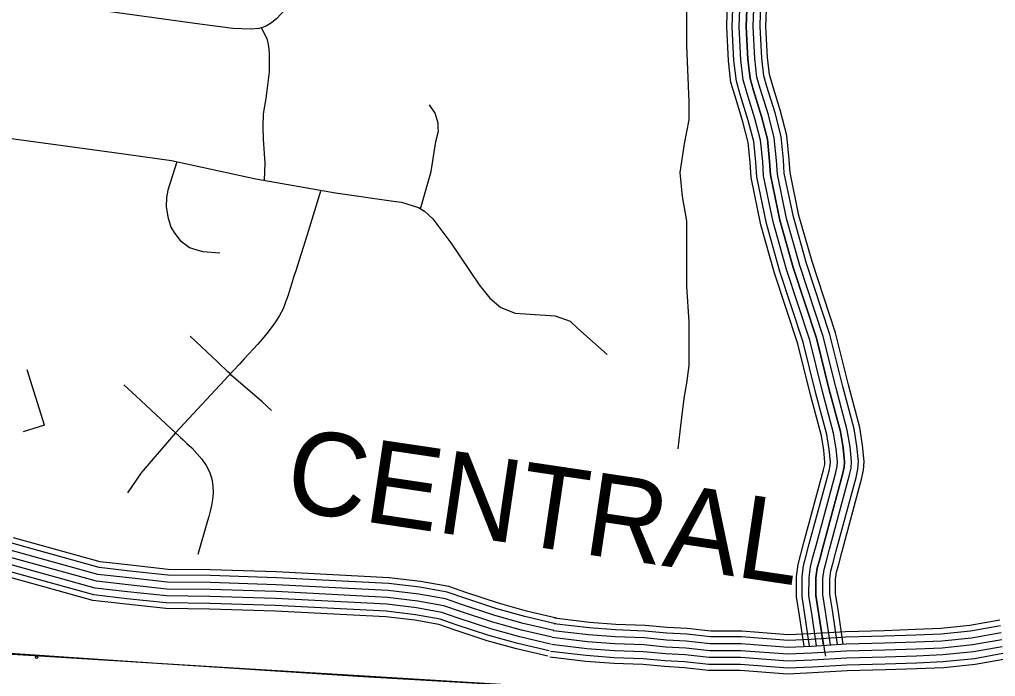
# Model space of a CAD drawing. Extents: x 1788175 to 1969470, y 584502 to 738744.
# Drawn here: x 1803852 to 1808203, y 668600 to 671526 of the extents above; entities that cross this region are included whole.
import ezdxf

# ---------------------------------------------------------------- set-up
doc = ezdxf.new("R2010")
doc.units = 0
for name, color, linetype in [('DESIGN - EROSION CONTROL - Devices', 7, 'Continuous'), ('DESIGN - ROW - Right-of-Way and Easement Labels', 7, 'Continuous'), ('DESIGN - SCRATCH - User 1', 7, 'Continuous'), ('DESIGN - TRANSPORTATION - Text', 7, 'Continuous'), ('DESIGN - UTILITIES - Cable (Underground) with Text', 7, 'Continuous'), ('SURVEY - CONTROL with Text', 7, 'Continuous'), ('SURVEY - TRANSPORTATION - Roads', 7, 'Continuous'), ('SURVEY - VEGETATION - Features with Text', 7, 'Continuous')]:
    doc.layers.add(name, color=color, linetype=linetype)

msp = doc.modelspace()

# ---------------------------------------------------------------- linework, layer by layer
at = {"layer": 'DESIGN - EROSION CONTROL - Devices'}
msp.add_circle((1803928.3, 668684.7), 5.28, dxfattribs=at)
at = {"layer": 'DESIGN - SCRATCH - User 1'}
msp.add_lwpolyline([(1808664.9, 668387), (1806557.8, 668530), (1805384.9, 668598.1), (1804466.6, 668656.6), (1803677.1, 668706.8), (1802620.2, 668775.3), (1800681.4, 668914), (1800770.3, 668727.1)], dxfattribs=at)
at = {"layer": 'DESIGN - TRANSPORTATION - Text'}
msp.add_lwpolyline([(1806893.5, 672162.1), (1806845.4, 672037), (1806825.8, 671929.4), (1806816, 671792.6), (1806825.8, 671655.7), (1806825.8, 671587.3), (1806825.8, 671499.3), (1806825.8, 671411.4), (1806835.6, 671157.2), (1806835.6, 671079), (1806816, 670971.5), (1806796.5, 670844.4), (1806806.3, 670736.9), (1806825.8, 670629.3), (1806825.8, 670472.9), (1806825.8, 670336.1), (1806835.6, 670179.7), (1806835.6, 670072.2), (1806835.6, 669984.2), (1806825.8, 669906), (1806816, 669847.3), (1806806.3, 669778.9), (1806796.5, 669690.9), (1806786.7, 669612.7)], dxfattribs=at)
at = {"layer": 'DESIGN - UTILITIES - Cable (Underground) with Text'}
for p, q in [((1803964.1, 669719.3), (1803886.4, 669965.4)), ((1803964, 669719.2), (1803869.1, 669689.3))]:
    msp.add_line(p, q, dxfattribs=at)
at = {"layer": 'SURVEY - CONTROL with Text'}
for points in [[(1806241.1, 668834.4), (1806105.3, 668866), (1805980.1, 668901.3), (1805837.6, 668947.8), (1805759.2, 668974.7), (1805636.5, 668996.8), (1805497.8, 669013.6), (1804997.6, 669039.3), (1804703.4, 669048.6), (1804512.9, 669050.9), (1804344, 669069.2), (1804207.2, 669084.9), (1803818.8, 669192.6)], [(1806246.9, 668859.4), (1806111.8, 668890.9), (1805987.6, 668925.9), (1805845.8, 668972.2), (1805765.7, 668999.7), (1805640.3, 669022.3), (1805500, 669039.2), (1804998.6, 669065), (1804704, 669074.3), (1804514.4, 669076.6), (1804346.8, 669094.7), (1804212.1, 669110.2), (1803825.7, 669217.4)], [(1806234.1, 668804.2), (1806097.6, 668835.9), (1805971.1, 668871.6), (1805827.8, 668918.4), (1805751.4, 668944.7), (1805631.9, 668966.2), (1805495.1, 668982.7), (1804996.3, 669008.3), (1804702.8, 669017.6), (1804511, 669019.9), (1804340.5, 669038.4), (1804201.2, 669054.4), (1803810.6, 669162.7)], [(1806220, 668743.8), (1806082.2, 668775.9), (1805953, 668812.3), (1805808.1, 668859.6), (1805735.7, 668884.5), (1805622.7, 668904.8), (1805489.8, 668920.9), (1804993.7, 668946.4), (1804701.4, 668955.6), (1804507.3, 668958), (1804333.7, 668976.7), (1804189.4, 668993.3), (1803794, 669103)], [(1806227, 668774), (1806089.9, 668805.9), (1805962, 668841.9), (1805817.9, 668889), (1805743.5, 668914.6), (1805627.3, 668935.5), (1805492.5, 668951.8), (1804995, 668977.3), (1804702.1, 668986.6), (1804509.1, 668989), (1804337.1, 669007.6), (1804195.3, 669023.8), (1803802.3, 669132.8)], [(1806207.4, 668689.5), (1806068.3, 668721.9), (1805936.8, 668758.9), (1805790.4, 668806.8), (1805721.6, 668830.4), (1805614.4, 668849.7), (1805485, 668865.3), (1804991.4, 668890.7), (1804700.2, 668899.9), (1804503.9, 668902.3), (1804327.5, 668921.4), (1804178.7, 668938.5), (1803779.1, 669049.3)], [(1806213, 668713.6), (1806074.5, 668745.8), (1805944, 668782.6), (1805798.2, 668830.2), (1805727.9, 668854.4), (1805618.1, 668874.2), (1805487.2, 668890), (1804992.4, 668915.4), (1804700.7, 668924.6), (1804505.4, 668927), (1804330.2, 668945.9), (1804183.4, 668962.8), (1803785.7, 669073.1)], [(1806234.3, 668835.6), (1806391.1, 668817.1), (1806509.5, 668808), (1806640.2, 668803.3), (1806738.4, 668794), (1806827.1, 668789.3), (1806932.5, 668777.9), (1807071, 668777.9), (1807278.8, 668761.7), (1807381.5, 668766.2), (1807535.4, 668775.5), (1807708.3, 668780.2), (1807847.4, 668784.8), (1807961.4, 668789.4), (1808092, 668802.9), (1808225.4, 668826.7)], [(1806237.2, 668860.1), (1806393.5, 668841.7), (1806510.9, 668832.7), (1806641.8, 668828), (1806740.2, 668818.7), (1806829.1, 668814), (1806933.8, 668802.6), (1807071.9, 668802.6), (1807279.2, 668786.5), (1807380.2, 668790.9), (1807534.3, 668800.2), (1807707.5, 668804.9), (1807846.5, 668809.5), (1807959.7, 668814), (1808088.6, 668827.4), (1808223.2, 668851.4)], [(1806230.7, 668804.8), (1806388.1, 668786.3), (1806507.7, 668777.1), (1806638.2, 668772.4), (1806736.1, 668763.1), (1806824.6, 668758.4), (1806930.8, 668746.9), (1807069.8, 668746.9), (1807278.3, 668730.7), (1807383.1, 668735.2), (1807536.8, 668744.5), (1807709.2, 668749.2), (1807848.5, 668753.8), (1807963.6, 668758.4), (1808096.4, 668772.2), (1808228.1, 668795.7)], [(1806223.4, 668743.2), (1806382.1, 668724.5), (1806504.2, 668715.1), (1806634.1, 668710.5), (1806731.5, 668701.2), (1806819.7, 668696.6), (1806927.4, 668684.9), (1807067.4, 668684.9), (1807277.2, 668668.6), (1807386.3, 668673.3), (1807539.5, 668682.6), (1807711.1, 668687.2), (1807850.8, 668691.9), (1807968.1, 668696.6), (1808105, 668710.7), (1808233.6, 668733.7)], [(1806227, 668774), (1806385.1, 668755.4), (1806506, 668746.1), (1806636.2, 668741.5), (1806733.8, 668732.2), (1806822.1, 668727.5), (1806929.1, 668715.9), (1807068.6, 668715.9), (1807277.8, 668699.6), (1807384.7, 668704.3), (1807538.1, 668713.6), (1807710.1, 668718.2), (1807849.6, 668722.9), (1807965.9, 668727.5), (1808100.7, 668741.5), (1808230.9, 668764.7)], [(1806219.8, 668712.4), (1806379.1, 668693.7), (1806502.5, 668684.2), (1806632.1, 668679.6), (1806729.2, 668670.3), (1806817.2, 668665.7), (1806925.7, 668653.9), (1807066.2, 668653.9), (1807276.7, 668637.5), (1807387.9, 668642.3), (1807540.8, 668651.6), (1807712, 668656.2), (1807851.9, 668660.9), (1807970.3, 668665.6), (1808109.3, 668680), (1808236.4, 668702.7)], [(1806216.8, 668686.9), (1806376.6, 668668.1), (1806501.1, 668658.5), (1806630.4, 668653.9), (1806727.3, 668644.7), (1806815.1, 668640), (1806924.3, 668628.1), (1807065.2, 668628.1), (1807276.3, 668611.7), (1807389.3, 668616.7), (1807542, 668625.9), (1807712.8, 668630.5), (1807852.8, 668635.2), (1807972.1, 668640), (1808112.9, 668654.5), (1808238.6, 668677)]]:
    msp.add_lwpolyline(points, dxfattribs=at)
at = {"layer": 'SURVEY - TRANSPORTATION - Roads'}
for points in [[(1805243.2, 672850.8), (1805090.8, 671816.6), (1805074.5, 671695.9), (1805069.8, 671648.7), (1805060.9, 671617.5), (1805055, 671602.4), (1805045, 671583.2), (1805035, 671568.1), (1805018, 671548.8), (1804999, 671529.6), (1804975.9, 671511.3), (1804951.8, 671496), (1804940.7, 671491.9), (1804919.6, 671485.6), (1804884.3, 671482.3), (1804803.5, 671485.5), (1804656.1, 671505.2), (1803576.4, 671655.5)], [(1807349.8, 668733.8), (1807328.9, 668871.6), (1807316, 668954.1), (1807316.1, 669044.5), (1807323.5, 669098.9), (1807335.7, 669144.8), (1807349.3, 669196.8), (1807437.1, 669520.6), (1807442.1, 669543.3), (1807442.8, 669554.5), (1807437.8, 669606.8), (1807427.1, 669671.7), (1807378.4, 669854.1), (1807321.4, 670081.6), (1807218.5, 670396.2), (1807157.5, 670610.8), (1807114, 670821.7), (1807109.9, 670888.2), (1807100.9, 670977.9), (1807077.2, 671069.4), (1807041.9, 671184), (1807023.7, 671245.7), (1807012.7, 671341.8), (1807005.1, 671492.7), (1807009.1, 671616.9)], [(1807374.7, 668734.8), (1807353.3, 668875.3), (1807340.7, 668956), (1807340.9, 669042.9), (1807347.8, 669094), (1807359.6, 669138.5), (1807373.2, 669190.4), (1807461.1, 669514.7), (1807466.7, 669539.9), (1807467.6, 669554.9), (1807462.4, 669610), (1807451.3, 669676.9), (1807402.4, 669860.3), (1807345.2, 670088.5), (1807242.1, 670403.4), (1807181.6, 670616.6), (1807138.6, 670825), (1807134.5, 670890.2), (1807125.3, 670982.2), (1807101, 671076.2), (1807065.6, 671191.1), (1807048, 671250.6), (1807037.4, 671343.8), (1807029.8, 671492.9), (1807033.7, 671615.7)], [(1807405.7, 668736.6), (1807383.9, 668880.1), (1807371.7, 668958.3), (1807371.9, 669040.8), (1807378.2, 669087.9), (1807389.6, 669130.6), (1807403.1, 669182.5), (1807491.2, 669507.3), (1807497.5, 669535.6), (1807498.7, 669555.5), (1807493.1, 669614), (1807481.7, 669683.4), (1807432.4, 669868.1), (1807375, 670097.1), (1807271.8, 670412.5), (1807211.7, 670624), (1807169.4, 670829.1), (1807165.4, 670892.7), (1807155.9, 670987.7), (1807130.9, 671084.6), (1807095.2, 671200.1), (1807078.5, 671256.8), (1807068.3, 671346.4), (1807060.8, 671493.2), (1807064.7, 671614.2)], [(1807095.7, 671612.7), (1807091.9, 671493.5), (1807099.2, 671348.9), (1807109, 671263), (1807124.9, 671209), (1807160.7, 671093.1), (1807186.5, 670993.1), (1807196.3, 670895.2), (1807200.2, 670833.3), (1807241.8, 670631.4), (1807301.4, 670421.5), (1807404.8, 670105.7), (1807462.4, 669875.8), (1807512, 669689.9), (1807523.9, 669618), (1807529.8, 669556), (1807528.3, 669531.3), (1807521.3, 669499.8), (1807433.1, 669174.5), (1807419.6, 669122.7), (1807408.7, 669081.8), (1807402.9, 669038.7), (1807402.7, 668960.7), (1807414.6, 668884.8), (1807442.2, 668702.9), (1807444.8, 668690)], [(1807436.8, 668738.5), (1807414.6, 668884.8), (1807402.7, 668960.7), (1807402.9, 669038.7), (1807408.7, 669081.8), (1807419.6, 669122.7), (1807433.1, 669174.5), (1807521.3, 669499.8), (1807528.3, 669531.3), (1807529.8, 669556), (1807523.9, 669618), (1807512, 669689.9), (1807462.4, 669875.8), (1807404.8, 670105.7), (1807301.4, 670421.5), (1807241.8, 670631.4), (1807200.2, 670833.3), (1807196.3, 670895.2), (1807186.5, 670993.1), (1807160.7, 671093.1), (1807124.9, 671209), (1807109, 671263), (1807099.2, 671348.9), (1807091.9, 671493.5), (1807095.7, 671612.7)], [(1807467.9, 668740.4), (1807445.2, 668889.5), (1807433.7, 668963.1), (1807433.9, 669036.5), (1807439.1, 669075.7), (1807449.5, 669114.8), (1807463.1, 669166.5), (1807551.4, 669492.4), (1807559.1, 669526.9), (1807560.9, 669556.6), (1807554.6, 669622), (1807542.4, 669696.5), (1807492.4, 669883.6), (1807434.6, 670114.3), (1807331.1, 670430.6), (1807272, 670638.8), (1807231, 670837.4), (1807227.2, 670897.7), (1807217.1, 670998.6), (1807190.5, 671101.5), (1807154.6, 671218), (1807139.5, 671269.2), (1807130.1, 671351.5), (1807122.9, 671493.8), (1807126.6, 671611.2)], [(1807499, 668742.2), (1807475.8, 668894.2), (1807464.7, 668965.5), (1807464.8, 669034.4), (1807469.6, 669069.7), (1807479.5, 669106.9), (1807493, 669158.5), (1807581.5, 669485), (1807589.9, 669522.6), (1807591.9, 669557.1), (1807585.4, 669626), (1807572.7, 669703), (1807522.4, 669891.4), (1807464.4, 670122.9), (1807360.7, 670439.6), (1807302.1, 670646.1), (1807261.8, 670841.5), (1807258.1, 670900.2), (1807247.7, 671004), (1807220.4, 671110), (1807184.3, 671226.9), (1807170, 671275.4), (1807161, 671354), (1807153.9, 671494.1), (1807157.6, 671609.6)], [(1807524.7, 668743.8), (1807501.3, 668898.1), (1807490.4, 668967.4), (1807490.6, 669032.7), (1807494.9, 669064.6), (1807504.4, 669100.3), (1807517.9, 669151.9), (1807606.5, 669478.8), (1807615.4, 669519.1), (1807617.7, 669557.6), (1807610.9, 669629.3), (1807597.9, 669708.4), (1807547.3, 669897.8), (1807489.2, 670130), (1807385.3, 670447.2), (1807327.1, 670652.3), (1807287.4, 670844.9), (1807283.8, 670902.3), (1807273.1, 671008.6), (1807245.1, 671117), (1807208.9, 671234.3), (1807195.3, 671280.5), (1807186.6, 671356.1), (1807179.6, 671494.3), (1807183.3, 671608.4)], [(1804930.6, 671488.9), (1804945, 671459.8), (1804954.2, 671440.8), (1804959.4, 671421.8), (1804962.5, 671405.7), (1804965.7, 671376.6), (1804966, 671338.5), (1804965.3, 671293.3), (1804951, 671173.7), (1804939.2, 671105.7), (1804937.5, 671047.7), (1804939.2, 670992.5), (1804945.9, 670886), (1804943.1, 670809.4)], [(1805639.8, 670681.8), (1805687.6, 670849), (1805708.8, 670981.9), (1805718.8, 671022.3), (1805719.5, 671029.1), (1805719.2, 671041.1), (1805718.1, 671064.1), (1805704.7, 671108.6), (1805680.4, 671145)], [(1803694.8, 671012.5), (1804274.3, 670933.3), (1804529.9, 670897), (1804906, 670815.6), (1805260.5, 670753.5), (1805519.7, 670716.2), (1805555.3, 670711.8), (1805631.7, 670688.3), (1805657.8, 670671.4), (1805695.3, 670637.7), (1805775.8, 670531.3), (1805901.9, 670343.5), (1805948.7, 670285.2), (1805998.5, 670243.4), (1806062.4, 670218.2), (1806240.9, 670205.6), (1806307.8, 670182.5), (1806341.7, 670148.9), (1806471.3, 670033.3)], [(1804554.2, 670891.5), (1804513.4, 670766.1), (1804507.7, 670732.3), (1804506.7, 670692.9), (1804513.4, 670646.3), (1804527.4, 670600.6), (1804544.2, 670571.8), (1804569, 670541.1), (1804609.8, 670510.5), (1804633, 670502), (1804669.7, 670493), (1804746.1, 670486.3)], [(1805195.6, 670764.8), (1805133.9, 670561.7), (1805082.1, 670402.3), (1805075.9, 670383), (1805066.5, 670351.5), (1805059, 670328), (1805049.3, 670298.5), (1805037.9, 670266.7), (1805028, 670236.8), (1805012, 670207.1), (1804994, 670178.9), (1804974.7, 670152.2), (1804955.1, 670126.6), (1804934.5, 670102.1), (1804914.1, 670079.3), (1804894.2, 670057.7), (1804874.1, 670036), (1804853.8, 670013.9), (1804832.8, 669991), (1804804.8, 669960.5), (1804547.7, 669685.3), (1804395, 669507.1), (1804333.9, 669417)], [(1804975.5, 669784.3), (1804932.3, 669824.5), (1804796.6, 669942.2), (1804791.3, 669947.1), (1804788, 669950.4), (1804779.6, 669958.4), (1804767.2, 669970.2), (1804751.6, 669985.1), (1804732.9, 670002.8), (1804711.7, 670022.8), (1804688.5, 670044.6), (1804663.8, 670067.8), (1804613.6, 670114.7)], [(1804317, 669898.1), (1804372.5, 669847.4), (1804547.7, 669685.3), (1804562.7, 669671.4), (1804569.8, 669664.5), (1804582.1, 669653.5), (1804598.9, 669637.9), (1804620.1, 669617.7), (1804642.7, 669593.1), (1804664.4, 669567), (1804683.7, 669539.8), (1804698.8, 669510.8), (1804709.2, 669479.9), (1804714.5, 669448.5), (1804715.3, 669417.9), (1804712.6, 669388.3), (1804707.8, 669360.6), (1804702.1, 669335.3), (1804696, 669312.7), (1804690.1, 669292.8), (1804647.6, 669142.3)]]:
    msp.add_lwpolyline(points, dxfattribs=at)
at = {"layer": 'SURVEY - VEGETATION - Features with Text'}
for points in [[(1808959.9, 668367), (1808664.9, 668387), (1806557.8, 668530), (1804466.6, 668656.6), (1800681.4, 668914), (1800969.8, 668307.9)], [(1804223.8, 668673.2), (1803960.4, 668691.1)], [(1804487.2, 668655.4), (1804466.6, 668656.6), (1804223.8, 668673.2)], [(1804900.4, 668630.4), (1804636.9, 668646.3)], [(1805163.9, 668614.4), (1804900.4, 668630.4)], [(1805577.2, 668589.4), (1805313.7, 668605.3)]]:
    msp.add_lwpolyline(points, dxfattribs=at)

# ---------------------------------------------------------------- texts
at = {"layer": 'DESIGN - ROW - Right-of-Way and Easement Labels'}
msp.add_text('CENTRAL', height=370, rotation=351.5506, dxfattribs=at).set_placement((1805025.9, 669344.1))

doc.saveas('drawing.dxf')
